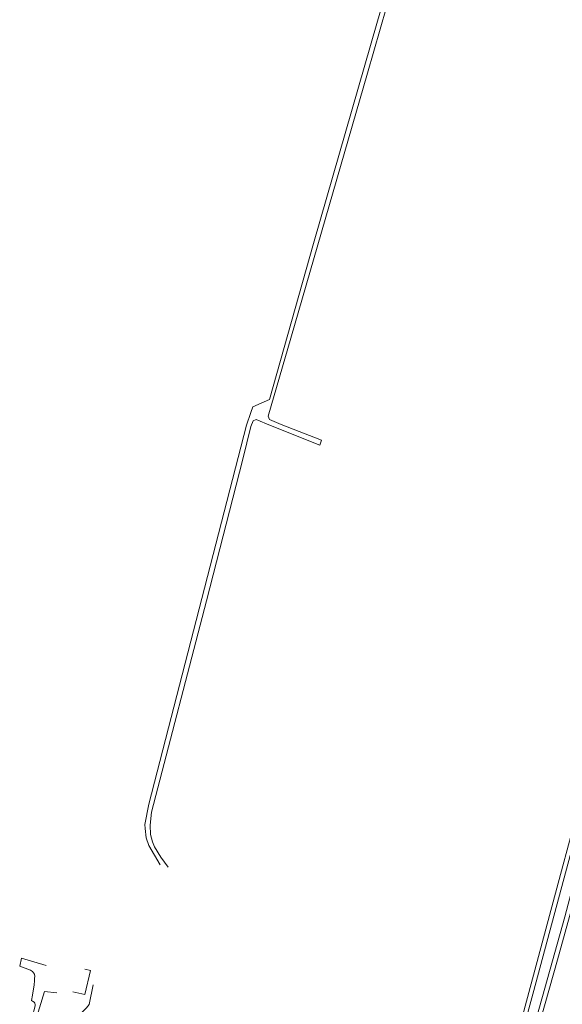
# Model space of a CAD drawing. Extents: x 145000 to 155000, y 457500 to 470000.
# Tile 344 of 548: x 150340 to 150698, y 463860 to 464510. Entities that reach past the tile are written whole.
import ezdxf

# ---------------------------------------------------------------- set-up
doc = ezdxf.new("R2010")
doc.units = 0
doc.header["$LTSCALE"] = 0.2
doc.header["$MEASUREMENT"] = 0
doc.layers.add('kant verharding', color=252, linetype='Continuous', lineweight=0)

msp = doc.modelspace()

# ---------------------------------------------------------------- linework, layer by layer
at = {"layer": 'kant verharding', "lineweight": 0, "flags": 128}
for points in [[(150432.45, 463951.87), (150424.82, 463964.52), (150423.12, 463969.59), (150422.5, 463975.84), (150422.31, 463978.41), (150424.94, 463991.92), (150489.53, 464242.08), (150492.31, 464250.33), (150493.57, 464254.18), (150504.51, 464258.86), (150533.66, 464361.93), (150576.04, 464508.65), (150610.9, 464627.62), (150615.56, 464644.05)], [(150618.45, 464642.86), (150617.21, 464639.93), (150605.52, 464599.71), (150590.32, 464547.08), (150569.41, 464474.34), (150518.79, 464299.36), (150503.82, 464247.93), (150504.57, 464245.77), (150512.42, 464242.46), (150538.9, 464232.05), (150537.8, 464228.88), (150505.38, 464241.85), (150495.76, 464245.78), (150493.91, 464244.9), (150492.38, 464241.21), (150486.89, 464219.66), (150463, 464125.97), (150426.58, 463986.48), (150425.71, 463977.95), (150426.01, 463971.83), (150427.24, 463966.97), (150428.74, 463963.8), (150432.76, 463956.87), (150437.74, 463950.2)], [(150677.8, 463828.12), (150683.81, 463850.18), (150694.76, 463889.17), (150716.17, 463966.05), (150744.78, 464077.13), (150772.38, 464174.72), (150781.25, 464206.34), (150793.68, 464238.08), (150834.37, 464225.34), (150835.06, 464228.35), (150791.44, 464242.25), (150778.55, 464208.81), (150759.57, 464142.35), (150731.68, 464038.5), (150699.63, 463917.44), (150674.83, 463828.88)], [(150652.29, 463782.48), (150658.86, 463804.45), (150696.79, 463945.42), (150714.56, 464011.39), (150724.86, 464050.4), (150727.83, 464049.59), (150679.09, 463868.91), (150655.3, 463781.78)], [(150357.07, 463885.28), (150340.74, 463890.18), (150339.62, 463885.01), (150346.69, 463882.24), (150348.08, 463881.36), (150348.82, 463880.47), (150349.33, 463879.6), (150349.65, 463878.18), (150349.45, 463876.93), (150349.47, 463875.53), (150349.11, 463872.45), (150348.41, 463867.46), (150348.14, 463865.79), (150347.48, 463862.23), (150348.09, 463861.91), (150349.2, 463861.22), (150349.58, 463860.63), (150349.79, 463859.73), (150349.82, 463858.7), (150347.86, 463851.32), (150344.9, 463841.67), (150343.32, 463834.94)], [(150382.75, 463883.03), (150386.29, 463882.08), (150382.57, 463866.35), (150374.64, 463868.06)], [(150364.22, 463867.36), (150355.98, 463868.3), (150352.69, 463857.45), (150347.74, 463840.69), (150348, 463840.39), (150348.72, 463840.3), (150350.24, 463840.53), (150350.76, 463840.75), (150365.86, 463845.89), (150373.75, 463848.83), (150375.37, 463849.56), (150376.62, 463850.68), (150383.85, 463857.49), (150385.54, 463859.74), (150388.24, 463872.71)]]:
    msp.add_lwpolyline(points, dxfattribs=at)

doc.saveas('drawing.dxf')
